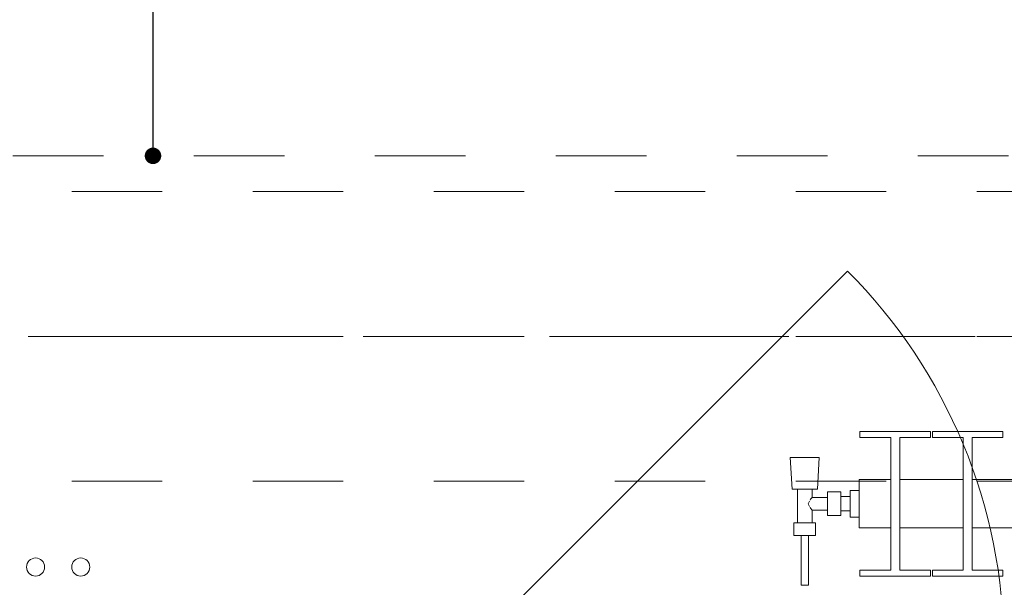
# Model space of a CAD drawing. Header units: metres. Extents: x -3.6 to 90.7, y -11.1 to 18.
# Tile 602 of 656: x 58.3 to 59.4, y 0.3 to 0.9. Entities that reach past the tile are written whole.
import ezdxf

# ---------------------------------------------------------------- set-up
doc = ezdxf.new("R2010")
doc.units = ezdxf.units.M
doc.header["$MEASUREMENT"] = 0
for name, pattern in [('Achse', [0.2, 0.1, -0.05, 0, -0.05]), ('Strichlinie doppelt', [0.546806, 0.264583, -0.105833, 0.070556, -0.105833]), ('Untersicht', [0.1, 0.075, -0.025]), ('Wipeout_Contour', [1, 0, -1])]:
    doc.linetypes.add(name, pattern=pattern)
for name, color, linetype in [('152 - Bemaßung_ Beschriftung.Ausbau', 7, 'Continuous'), ('451 - Universal.Achsen Raster', 7, 'Continuous'), ('604 - Struktur.Wand Aussen', 7, 'Continuous'), ('608 - Struktur.Träger', 7, 'Continuous'), ('801 - HKLSE.Heizung_ Klima_ Lüftung', 7, 'Continuous'), ('Neubau_152 - Bemaßung_ Beschriftung.Ausbau', 7, 'Continuous'), ('Neubau_653 - Abdeckung.TB Verkofferung', 7, 'Continuous')]:
    doc.layers.add(name, color=color, linetype=linetype)
doc.styles.add('ERSTELLTER_STIL_2', font='txt')
doc.dimstyles.new('ERSTELLTER_STIL__3', dxfattribs={"dimtxt": 0.1, "dimasz": 0.0532, "dimexe": 0.18, "dimexo": 0.0625, "dimgap": 0, "dimtad": 1, "dimtih": 1, "dimtoh": 1, "dimzin": 0, "dimdsep": 46, "dimtxsty": 'ERSTELLTER_STIL_2', "dimblk": 'ARROWHEAD_2', "dimblk1": 'ARROWHEAD_2', "dimblk2": 'ARROWHEAD_2', "dimcen": 0.09, "dimse1": 1, "dimse2": 1, "dimclrd": 7, "dimclre": 7, "dimclrt": 7, "dimazin": 0, "dimtfac": 1, "dimtdec": 4, "dimtmove": 0, "dimatfit": 3, "dimfxl": 1, "dimtolj": 1, "dimtzin": 0, "dimarcsym": 0})
doc.dimstyles.new('ERSTELLTER_STIL__5', dxfattribs={"dimtxt": 0.18, "dimasz": 0.03648, "dimexe": 0.18, "dimexo": 0.0625, "dimgap": 0, "dimtad": 0, "dimtih": 1, "dimtoh": 1, "dimdec": 4, "dimzin": 0, "dimdsep": 46, "dimcen": 0.09, "dimadec": 0, "dimazin": 0, "dimtfac": 1, "dimtdec": 4, "dimtmove": 0, "dimatfit": 3, "dimldrblk": 'ARROWHEAD_11', "dimfxl": 1, "dimtolj": 1, "dimtzin": 0, "dimarcsym": 0})

# ---------------------------------------------------------------- blocks, each defined once
blk = doc.blocks.new('ARROWHEAD_11')
at = {"color": 0, "linetype": 'Continuous', "lineweight": 0}
blk.add_line((0, 0), (-1, 0), dxfattribs=at)
at = {"color": 0, "linetype": 'Continuous', "lineweight": 0, "const_width": 0.25, "flags": 128}
blk.add_lwpolyline([(-0.125, 0, 1), (0.125, 0, 1)], format="xyb", close=True, dxfattribs=at)
blk = doc.blocks.new('*D450')
at = {"layer": '152 - Bemaßung_ Beschriftung.Ausbau', "color": 7, "linetype": 'Continuous', "lineweight": 5}
for p, q in [((58.205, -4.6125), (58.205, -4.5075)), ((62.035, -4.6125), (62.035, -4.5075)), ((58.2252, -4.525), (58.1848, -4.595)), ((62.0552, -4.525), (62.0148, -4.595)), ((58.205, -4.56), (62.035, -4.56))]:
    blk.add_line(p, q, dxfattribs=at)
at = {"layer": '152 - Bemaßung_ Beschriftung.Ausbau', "color": 7, "lineweight": 5, "insert": (59.9369, -4.5594), "char_height": 0.1, "attachment_point": 7, "style": 'ERSTELLTER_STIL_2'}
blk.add_mtext('\\A1;{\\pql;\\fArial|b0|i0|c0|p38;3,83\\fArial|b0|i0|c0|p38;\\A1{\\H.66x;\\S01^  ;}}', dxfattribs=at)
blk = doc.blocks.new('ARROWHEAD_2')
at = {"color": 0, "linetype": 'Continuous', "lineweight": 0}
for p, q in [((-0.378, -0.655), (0.378, 0.655)), ((0, 0), (-1, 0))]:
    blk.add_line(p, q, dxfattribs=at)
blk = doc.blocks.new('*D489')
at = {"layer": '152 - Bemaßung_ Beschriftung.Ausbau', "color": 7, "linetype": 'Continuous', "lineweight": 5}
for p, q in [((58.28, -5.1125), (58.28, -5.0075)), ((61.58, -5.1125), (61.58, -5.0075)), ((58.3002, -5.025), (58.2598, -5.095)), ((61.6002, -5.025), (61.5598, -5.095)), ((58.28, -5.06), (61.58, -5.06))]:
    blk.add_line(p, q, dxfattribs=at)
at = {"layer": '152 - Bemaßung_ Beschriftung.Ausbau', "color": 7, "lineweight": 5, "insert": (59.797, -5.04), "char_height": 0.1, "attachment_point": 7, "style": 'ERSTELLTER_STIL_2'}
blk.add_mtext('\\A1;{\\pql;\\fArial|b0|i0|c0|p38;3,30}', dxfattribs=at)

msp = doc.modelspace()

# ---------------------------------------------------------------- linework, layer by layer
at = {"layer": '451 - Universal.Achsen Raster', "color": 160, "linetype": 'Strichlinie doppelt', "lineweight": 9, "true_color": 0x3232ff}
msp.add_line((64.935, 0.55), (-3.175, 0.55), dxfattribs=at)
at = {"layer": '608 - Struktur.Träger', "color": 7, "linetype": 'Untersicht', "lineweight": 13}
msp.add_line((0.38, 0.71), (61.88, 0.71), dxfattribs=at)
at = {"layer": '608 - Struktur.Träger', "color": 7, "linetype": 'Achse', "lineweight": 9}
msp.add_line((0.38, 0.55), (61.88, 0.55), dxfattribs=at)
at = {"layer": '801 - HKLSE.Heizung_ Klima_ Lüftung', "color": 7, "linetype": 'Continuous', "lineweight": 5}
for centre in [(58.34, 0.295), (58.39, 0.295)]:
    msp.add_circle(centre, 0.01, dxfattribs=at)
at = {"layer": 'Neubau_653 - Abdeckung.TB Verkofferung', "color": 1, "linetype": 'Untersicht', "lineweight": 9}
msp.add_line((51.115, 0.7495), (62.025, 0.7495), dxfattribs=at)

# ---------------------------------------------------------------- leaders
at = {"layer": 'Neubau_152 - Bemaßung_ Beschriftung.Ausbau', "color": 1, "linetype": 'Continuous', "lineweight": 13, "annotation_type": 0, "has_hookline": 1, "hookline_direction": 0, "text_width": 0.458}
msp.add_leader([(58.4698, 0.7495), (58.4698, 1.1228), (58.5535, 1.1228)], dimstyle='ERSTELLTER_STIL__5', dxfattribs=at)

# ---------------------------------------------------------------- wipeouts: each hides what was drawn before it
at = {"color": 254, "linetype": 'Wipeout_Contour', "lineweight": 0, "ltscale": 14604.133506}
msp.add_wipeout([(59.25, 0.3383), (59.285, 0.3383), (59.285, 0.2917), (59.251, 0.2917), (59.251, 0.285), (59.329, 0.285), (59.329, 0.2917), (59.295, 0.2917), (59.295, 0.3383), (59.365, 0.3383), (59.365, 0.2917), (59.331, 0.2917), (59.331, 0.285), (59.409, 0.285), (59.409, 0.2917), (59.375, 0.2917), (59.375, 0.3383), (59.445, 0.3383), (59.445, 0.2917), (59.411, 0.2917), (59.411, 0.285), (59.489, 0.285), (59.489, 0.2917), (59.455, 0.2917), (59.455, 0.3383), (59.525, 0.3383), (59.525, 0.2917), (59.491, 0.2917), (59.491, 0.285), (59.569, 0.285), (59.569, 0.2917), (59.535, 0.2917), (59.535, 0.3383), (59.605, 0.3383), (59.605, 0.2917), (59.571, 0.2917), (59.571, 0.285), (59.649, 0.285), (59.649, 0.2917), (59.615, 0.2917), (59.615, 0.3383), (59.685, 0.3383), (59.685, 0.2917), (59.651, 0.2917), (59.651, 0.285), (59.729, 0.285), (59.729, 0.2917), (59.695, 0.2917), (59.695, 0.3383), (59.765, 0.3383), (59.765, 0.2917), (59.731, 0.2917), (59.731, 0.285), (59.809, 0.285), (59.809, 0.2917), (59.775, 0.2917), (59.775, 0.3383), (59.845, 0.3383), (59.845, 0.2917), (59.811, 0.2917), (59.811, 0.285), (59.889, 0.285), (59.889, 0.2917), (59.855, 0.2917), (59.855, 0.3383), (59.925, 0.3383), (59.925, 0.2917), (59.891, 0.2917), (59.891, 0.285), (59.969, 0.285), (59.969, 0.2917), (59.935, 0.2917), (59.935, 0.3383), (60.005, 0.3383), (60.005, 0.2917), (59.971, 0.2917), (59.971, 0.285), (60.049, 0.285), (60.049, 0.2917), (60.015, 0.2917), (60.015, 0.3383), (60.085, 0.3383), (60.085, 0.2917), (60.051, 0.2917), (60.051, 0.285), (60.129, 0.285), (60.129, 0.2917), (60.095, 0.2917), (60.095, 0.3383), (60.165, 0.3383), (60.165, 0.2917), (60.131, 0.2917), (60.131, 0.285), (60.209, 0.285), (60.209, 0.2917), (60.175, 0.2917), (60.175, 0.3383), (60.245, 0.3383), (60.245, 0.2917), (60.211, 0.2917), (60.211, 0.285), (60.289, 0.285), (60.289, 0.2917), (60.255, 0.2917), (60.255, 0.3383), (60.325, 0.3383), (60.325, 0.2917), (60.291, 0.2917), (60.291, 0.285), (60.369, 0.285), (60.369, 0.2917), (60.335, 0.2917), (60.335, 0.3383), (60.405, 0.3383), (60.405, 0.2917), (60.371, 0.2917), (60.371, 0.285), (60.449, 0.285), (60.449, 0.2917), (60.415, 0.2917), (60.415, 0.3383), (60.45, 0.3383), (60.45, 0.3917), (60.415, 0.3917), (60.415, 0.4383), (60.449, 0.4383), (60.449, 0.445), (60.371, 0.445), (60.371, 0.4383), (60.405, 0.4383), (60.405, 0.3917), (60.335, 0.3917), (60.335, 0.4383), (60.369, 0.4383), (60.369, 0.445), (60.291, 0.445), (60.291, 0.4383), (60.325, 0.4383), (60.325, 0.3917), (60.255, 0.3917), (60.255, 0.4383), (60.289, 0.4383), (60.289, 0.445), (60.211, 0.445), (60.211, 0.4383), (60.245, 0.4383), (60.245, 0.3917), (60.175, 0.3917), (60.175, 0.4383), (60.209, 0.4383), (60.209, 0.445), (60.131, 0.445), (60.131, 0.4383), (60.165, 0.4383), (60.165, 0.3917), (60.095, 0.3917), (60.095, 0.4383), (60.129, 0.4383), (60.129, 0.445), (60.051, 0.445), (60.051, 0.4383), (60.085, 0.4383), (60.085, 0.3917), (60.015, 0.3917), (60.015, 0.4383), (60.049, 0.4383), (60.049, 0.445), (59.971, 0.445), (59.971, 0.4383), (60.005, 0.4383), (60.005, 0.3917), (59.935, 0.3917), (59.935, 0.4383), (59.969, 0.4383), (59.969, 0.445), (59.891, 0.445), (59.891, 0.4383), (59.925, 0.4383), (59.925, 0.3917), (59.855, 0.3917), (59.855, 0.4383), (59.889, 0.4383), (59.889, 0.445), (59.811, 0.445), (59.811, 0.4383), (59.845, 0.4383), (59.845, 0.3917), (59.775, 0.3917), (59.775, 0.4383), (59.809, 0.4383), (59.809, 0.445), (59.731, 0.445), (59.731, 0.4383), (59.765, 0.4383), (59.765, 0.3917), (59.695, 0.3917), (59.695, 0.4383), (59.729, 0.4383), (59.729, 0.445), (59.651, 0.445), (59.651, 0.4383), (59.685, 0.4383), (59.685, 0.3917), (59.615, 0.3917), (59.615, 0.4383), (59.649, 0.4383), (59.649, 0.445), (59.571, 0.445), (59.571, 0.4383), (59.605, 0.4383), (59.605, 0.3917), (59.535, 0.3917), (59.535, 0.4383), (59.569, 0.4383), (59.569, 0.445), (59.491, 0.445), (59.491, 0.4383), (59.525, 0.4383), (59.525, 0.3917), (59.455, 0.3917), (59.455, 0.4383), (59.489, 0.4383), (59.489, 0.445), (59.411, 0.445), (59.411, 0.4383), (59.445, 0.4383), (59.445, 0.3917), (59.375, 0.3917), (59.375, 0.4383), (59.409, 0.4383), (59.409, 0.445), (59.331, 0.445), (59.331, 0.4383), (59.365, 0.4383), (59.365, 0.3917), (59.295, 0.3917), (59.295, 0.4383), (59.329, 0.4383), (59.329, 0.445), (59.251, 0.445), (59.251, 0.4383), (59.285, 0.4383), (59.285, 0.3917), (59.25, 0.3917)], dxfattribs=at).dxf.layer = '801 - HKLSE.Heizung_ Klima_ Lüftung'

# ---------------------------------------------------------------- next in the draw order: linework, layer by layer
at = {"layer": '801 - HKLSE.Heizung_ Klima_ Lüftung', "color": 7, "linetype": 'Continuous', "lineweight": 5}
for p, q in [((59.251, 0.445), (59.329, 0.445)), ((59.251, 0.4383), (59.251, 0.445)), ((59.251, 0.445), (59.329, 0.445)), ((59.251, 0.4383), (59.251, 0.445)), ((59.285, 0.4383), (59.251, 0.4383)), ((59.285, 0.2917), (59.285, 0.4383)), ((59.329, 0.4383), (59.295, 0.4383)), ((59.295, 0.4383), (59.295, 0.2917)), ((59.329, 0.445), (59.329, 0.4383)), ((59.331, 0.445), (59.409, 0.445)), ((59.331, 0.4383), (59.331, 0.445)), ((59.331, 0.445), (59.409, 0.445)), ((59.331, 0.4383), (59.331, 0.445)), ((59.365, 0.4383), (59.331, 0.4383)), ((59.365, 0.2917), (59.365, 0.4383)), ((59.409, 0.4383), (59.375, 0.4383)), ((59.375, 0.4383), (59.375, 0.2917)), ((59.409, 0.445), (59.409, 0.4383)), ((59.409, 0.445), (59.409, 0.4383)), ((59.295, 0.3917), (59.365, 0.3917)), ((59.375, 0.3917), (59.445, 0.3917)), ((59.295, 0.3383), (59.365, 0.3383)), ((59.375, 0.3383), (59.445, 0.3383)), ((59.295, 0.2917), (59.329, 0.2917)), ((59.329, 0.2917), (59.329, 0.285)), ((59.331, 0.285), (59.331, 0.2917)), ((59.331, 0.285), (59.331, 0.2917)), ((59.331, 0.2917), (59.365, 0.2917)), ((59.409, 0.285), (59.331, 0.285)), ((59.375, 0.2917), (59.409, 0.2917)), ((59.409, 0.2917), (59.409, 0.285)), ((59.409, 0.2917), (59.409, 0.285))]:
    msp.add_line(p, q, dxfattribs=at)

# ---------------------------------------------------------------- next in the draw order: wipeouts: each hides what was drawn before it
at = {"color": 254, "linetype": 'Wipeout_Contour', "lineweight": 0, "ltscale": 1896.165222}
msp.add_wipeout([(59.25, 0.3797), (59.24, 0.3797), (59.24, 0.373), (59.23, 0.373), (59.23, 0.378), (59.215, 0.378), (59.215, 0.372), (59.198, 0.372), (59.198, 0.381), (59.204, 0.381), (59.206, 0.416), (59.174, 0.416), (59.176, 0.381), (59.182, 0.381), (59.182, 0.344), (59.178, 0.344), (59.178, 0.33), (59.186, 0.33), (59.186, 0.275), (59.194, 0.275), (59.194, 0.33), (59.202, 0.33), (59.202, 0.344), (59.198, 0.344), (59.198, 0.358), (59.215, 0.358), (59.215, 0.352), (59.23, 0.352), (59.23, 0.357), (59.24, 0.357), (59.24, 0.3503), (59.25, 0.3503)], dxfattribs=at).dxf.layer = '801 - HKLSE.Heizung_ Klima_ Lüftung'

# ---------------------------------------------------------------- next in the draw order: linework, layer by layer
at = {"layer": '604 - Struktur.Wand Aussen', "color": 7, "linetype": 'Continuous', "lineweight": 9}
msp.add_line((58.82, 0.205), (59.2372, 0.6222), dxfattribs=at)
msp.add_arc((58.82, 0.205), 0.59, 0, 45, dxfattribs=at)
at = {"layer": '608 - Struktur.Träger', "color": 7, "linetype": 'Untersicht', "lineweight": 13}
msp.add_line((0.38, 0.39), (61.88, 0.39), dxfattribs=at)
at = {"layer": '801 - HKLSE.Heizung_ Klima_ Lüftung', "color": 7, "linetype": 'Continuous', "lineweight": 5}
for p, q in [((59.1787, 0.416), (59.174, 0.416)), ((59.174, 0.416), (59.1787, 0.416)), ((59.176, 0.381), (59.174, 0.416)), ((59.19, 0.416), (59.1787, 0.416)), ((59.1787, 0.416), (59.19, 0.416)), ((59.2013, 0.416), (59.19, 0.416)), ((59.19, 0.416), (59.2013, 0.416)), ((59.2013, 0.416), (59.206, 0.416)), ((59.206, 0.416), (59.2013, 0.416)), ((59.204, 0.381), (59.206, 0.416)), ((59.1801, 0.381), (59.176, 0.381)), ((59.19, 0.381), (59.1801, 0.381)), ((59.182, 0.344), (59.182, 0.381)), ((59.1999, 0.381), (59.19, 0.381)), ((59.198, 0.372), (59.198, 0.381)), ((59.204, 0.381), (59.1999, 0.381)), ((59.25, 0.3839), (59.25, 0.3917)), ((59.25, 0.3917), (59.285, 0.3917)), ((59.25, 0.365), (59.25, 0.3839)), ((59.1958, 0.3689), (59.1963, 0.3699)), ((59.1963, 0.3699), (59.198, 0.372)), ((59.198, 0.372), (59.215, 0.372)), ((59.215, 0.3715), (59.215, 0.378)), ((59.215, 0.378), (59.23, 0.378)), ((59.215, 0.3585), (59.215, 0.3715)), ((59.23, 0.3715), (59.23, 0.378)), ((59.23, 0.373), (59.24, 0.373)), ((59.23, 0.3585), (59.23, 0.3715)), ((59.24, 0.365), (59.24, 0.3797)), ((59.24, 0.3797), (59.25, 0.3797)), ((59.24, 0.3797), (59.25, 0.3797)), ((59.24, 0.365), (59.24, 0.3797)), ((59.24, 0.3797), (59.25, 0.3797)), ((59.24, 0.3797), (59.25, 0.3797)), ((59.24, 0.3707), (59.24, 0.373)), ((59.24, 0.365), (59.24, 0.3707)), ((59.1939, 0.365), (59.1953, 0.3679)), ((59.1953, 0.3621), (59.1939, 0.365)), ((59.1963, 0.3601), (59.1958, 0.3611)), ((59.198, 0.358), (59.1963, 0.3601)), ((59.24, 0.3503), (59.24, 0.365)), ((59.24, 0.3503), (59.24, 0.365)), ((59.24, 0.3593), (59.24, 0.365)), ((59.24, 0.357), (59.24, 0.3593)), ((59.25, 0.3461), (59.25, 0.365)), ((59.198, 0.344), (59.198, 0.358)), ((59.198, 0.358), (59.215, 0.358)), ((59.215, 0.352), (59.215, 0.3585)), ((59.215, 0.352), (59.23, 0.352)), ((59.23, 0.352), (59.23, 0.3585)), ((59.23, 0.357), (59.24, 0.357)), ((59.24, 0.3503), (59.25, 0.3503)), ((59.24, 0.3503), (59.25, 0.3503)), ((59.184, 0.344), (59.178, 0.344)), ((59.178, 0.33), (59.178, 0.344)), ((59.196, 0.344), (59.184, 0.344)), ((59.202, 0.344), (59.196, 0.344)), ((59.202, 0.33), (59.202, 0.344)), ((59.25, 0.3383), (59.25, 0.3461)), ((59.25, 0.3383), (59.285, 0.3383)), ((59.184, 0.33), (59.178, 0.33)), ((59.196, 0.33), (59.184, 0.33)), ((59.186, 0.275), (59.186, 0.33)), ((59.1872, 0.33), (59.186, 0.33)), ((59.19, 0.33), (59.1872, 0.33)), ((59.1928, 0.33), (59.19, 0.33)), ((59.194, 0.33), (59.1928, 0.33)), ((59.194, 0.275), (59.194, 0.33)), ((59.202, 0.33), (59.196, 0.33)), ((59.251, 0.285), (59.251, 0.2917)), ((59.251, 0.285), (59.251, 0.2917)), ((59.251, 0.2917), (59.285, 0.2917)), ((59.329, 0.285), (59.251, 0.285)), ((59.1872, 0.275), (59.186, 0.275)), ((59.19, 0.275), (59.1872, 0.275)), ((59.1928, 0.275), (59.19, 0.275)), ((59.194, 0.275), (59.1928, 0.275))]:
    msp.add_line(p, q, dxfattribs=at)

# ---------------------------------------------------------------- next in the draw order: dimensions: what is measured, and where the dimension line sits
at = {"layer": '152 - Bemaßung_ Beschriftung.Ausbau', "color": 7, "linetype": 'Continuous', "lineweight": 5}
for base, p1, p2, picture, middle in [((62.035, -4.56), (58.205, 3.2522), (62.035, 0.245), '*D450', (60.2399, -4.49)), ((61.58, -5.06), (58.28, 0.7), (61.58, 0.7), '*D489', (59.9268, -4.99))]:
    dim = msp.add_linear_dim(base=base, p1=p1, p2=p2, dimstyle='ERSTELLTER_STIL__3', dxfattribs=at)
    dim.commit()
    dim.dimension.update_dxf_attribs({"geometry": picture, "text_midpoint": middle, "dimtype": 160})

doc.saveas('drawing.dxf')
